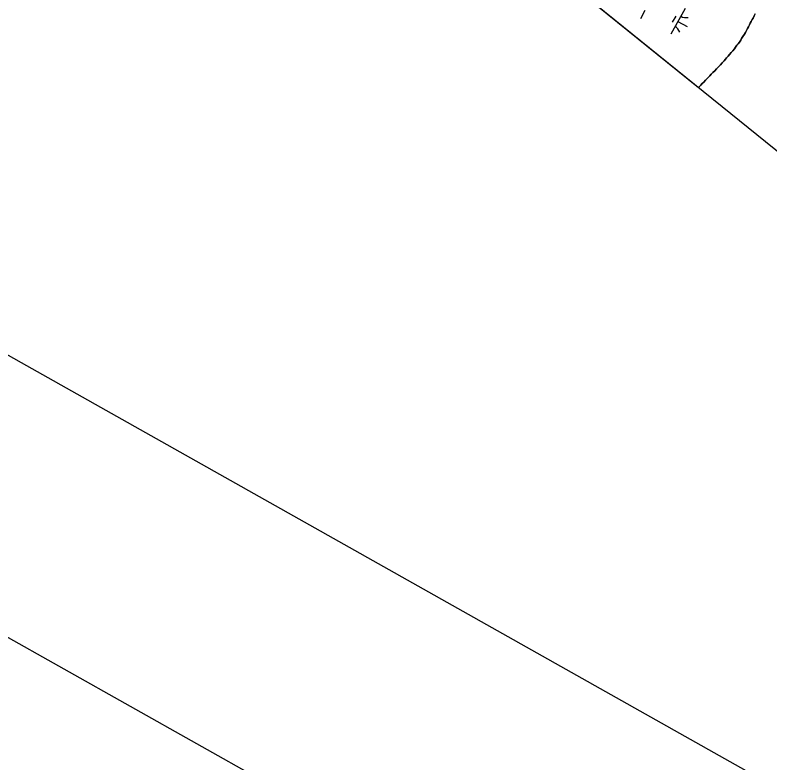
# Model space of a CAD drawing. Extents: x 3913936 to 3933962, y 195330 to 217741.
# Drawn here: x 3921301 to 3922581, y 197302 to 198569 of the extents above; entities that cross this region are included whole.
import ezdxf

# ---------------------------------------------------------------- set-up
doc = ezdxf.new("R2010")
doc.units = 0
for name, color, linetype in [('G-ANNO-NPLT', 7, 'Continuous'), ('V-ANNO-SYMB', 7, 'Continuous'), ('V-GRID-FRAM', 7, 'Continuous'), ('V-TOPO-SHOR', 7, 'Continuous'), ('V-WETL-SWMP', 7, 'Continuous')]:
    doc.layers.add(name, color=color, linetype=linetype)

msp = doc.modelspace()

# ---------------------------------------------------------------- linework, layer by layer
at = {"layer": 'G-ANNO-NPLT'}
msp.add_lwpolyline([(3923174.4, 217486.3), (3914190.7, 201505), (3924723.8, 195583.9), (3933707.6, 211565.2)], close=True, dxfattribs=at)
at = {"layer": 'V-ANNO-SYMB'}
msp.add_lwpolyline([(3922773, 216134.5), (3914667.3, 201715.1), (3924655.6, 196100.2), (3932761.3, 210519.7), (3922773, 216134.5)], dxfattribs=at)
at = {"layer": 'V-GRID-FRAM'}
msp.add_lwpolyline([(3932010.3, 210315), (3924440.1, 196848.2), (3917917.6, 202110.6), (3924798.7, 214359), (3932010.3, 210315)], dxfattribs=at)
at = {"layer": 'V-TOPO-SHOR'}
for points in [[(3922476.2, 198463.5), (3922478.7, 198466), (3922481.4, 198468.7), (3922484.1, 198471.5), (3922487.1, 198474.6), (3922490.2, 198477.8), (3922493, 198481), (3922496.7, 198484.9), (3922499.9, 198488.4), (3922502.9, 198491.6), (3922505.5, 198494.6), (3922507.4, 198496.8), (3922509.9, 198499.6), (3922512.4, 198502.3), (3922515.3, 198505.4), (3922517.9, 198508.6), (3922520.5, 198511.9), (3922522.6, 198514.6), (3922524.9, 198517.8), (3922526.8, 198520.3), (3922529.1, 198523.4), (3922531.2, 198526.5), (3922532.7, 198529.2), (3922535, 198532.7), (3922537.4, 198536.7), (3922539.2, 198539.7), (3922541.1, 198543.1), (3922542.8, 198546.1), (3922544.2, 198549.4), (3922546, 198552.5), (3922547.5, 198555.3), (3922549.1, 198558.2), (3922550.9, 198561.3), (3922552.2, 198564), (3922554.1, 198567.6), (3922556, 198571.1)], [(3922459.7, 198446), (3922460.3, 198446.9), (3922463.4, 198450.2), (3922466.1, 198453), (3922468.5, 198455.6), (3922471.4, 198458.7), (3922473.7, 198461.1), (3922476.2, 198463.5)]]:
    msp.add_lwpolyline(points, dxfattribs=at)
at = {"layer": 'V-WETL-SWMP'}
for p, q in [((3922459.7, 198446), (3921995.5, 198820.6)), ((3922368.9, 198576.8), (3922361.1, 198562.8)), ((3922437, 198580.1), (3922412.5, 198536.5)), ((3922556, 198571.1), (3922554.1, 198567.6)), ((3922421, 198567.3), (3922415.1, 198556.9)), ((3922424.8, 198558.3), (3922440.4, 198549.5)), ((3922549.1, 198558.2), (3922547.5, 198555.3)), ((3922550.9, 198561.3), (3922549.1, 198558.2)), ((3922552.2, 198564), (3922550.9, 198561.3)), ((3922554.1, 198567.6), (3922552.2, 198564)), ((3922542.8, 198546.1), (3922541.1, 198543.1)), ((3922544.2, 198549.4), (3922542.8, 198546.1)), ((3922546, 198552.5), (3922544.2, 198549.4)), ((3922547.5, 198555.3), (3922546, 198552.5)), ((3922535, 198532.7), (3922532.7, 198529.2)), ((3922537.4, 198537.1), (3922534.7, 198532.2)), ((3922537.4, 198536.7), (3922535, 198532.7)), ((3922539.2, 198539.7), (3922537.4, 198536.7)), ((3922541.1, 198543.1), (3922539.2, 198539.7)), ((3922526.8, 198520.3), (3922524.9, 198517.8)), ((3922529.1, 198523.4), (3922526.8, 198520.3)), ((3922531.2, 198526.5), (3922529.1, 198523.4)), ((3922532.7, 198529.2), (3922531.2, 198526.5)), ((3922517.9, 198508.6), (3922515.3, 198505.4)), ((3922520.6, 198511.9), (3922517.9, 198508.6)), ((3922522.6, 198514.6), (3922520.6, 198511.9)), ((3922524.9, 198517.8), (3922522.6, 198514.6)), ((3922505.5, 198494.6), (3922502.9, 198491.6)), ((3922507.4, 198496.8), (3922505.5, 198494.6)), ((3922509.9, 198499.6), (3922507.4, 198496.8)), ((3922512.4, 198502.3), (3922509.9, 198499.6)), ((3922515.3, 198505.4), (3922512.4, 198502.3)), ((3922493, 198481), (3922490.2, 198477.8)), ((3922496.7, 198484.9), (3922493, 198481)), ((3922499.9, 198488.4), (3922496.7, 198484.9)), ((3922502.9, 198491.6), (3922499.9, 198488.4)), ((3922481.4, 198468.7), (3922478.7, 198466)), ((3922484.1, 198471.5), (3922481.4, 198468.7)), ((3922487.1, 198474.6), (3922484.1, 198471.5)), ((3922490.2, 198477.8), (3922487.1, 198474.6)), ((3922468.5, 198455.6), (3922466.1, 198453)), ((3922471.4, 198458.7), (3922468.5, 198455.6)), ((3922473.7, 198461.1), (3922471.4, 198458.7)), ((3922476.2, 198463.5), (3922473.7, 198461.1)), ((3922478.7, 198466), (3922476.2, 198463.5)), ((3922460.3, 198446.9), (3922459.7, 198446)), ((3922463.4, 198450.2), (3922460.3, 198446.9)), ((3922466.1, 198453), (3922463.4, 198450.2))]:
    msp.add_line(p, q, dxfattribs=at)
for centre, start, end in [((3922438.5, 198582.3), 239.8861, 281.4297), ((3922411.4, 198534.1), 19.8861, 61.4297)]:
    msp.add_arc(centre, 17.6, start, end, dxfattribs=at)

doc.saveas('drawing.dxf')
